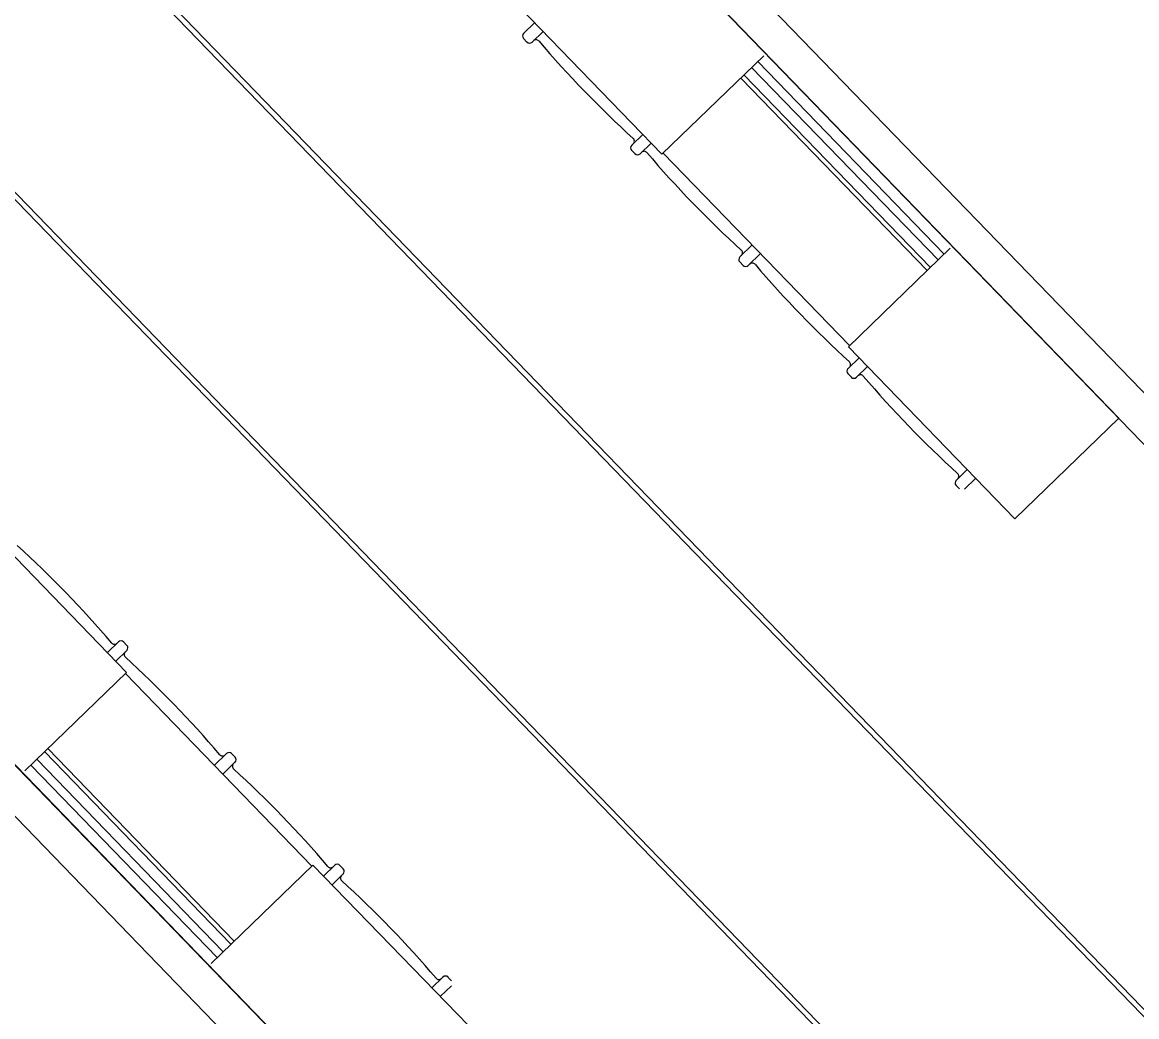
# Model space of a CAD drawing. Extents: x 468143 to 491361, y 1438528 to 1468730.
# Drawn here: x 490355.298 to 490356.826, y 1467642.138 to 1467643.502 of the extents above; entities that cross this region are included whole.
import ezdxf

# ---------------------------------------------------------------- set-up
doc = ezdxf.new("R2010")
doc.units = 0
doc.layers.add('Xreference_dp', color=7, linetype='Continuous')

msp = doc.modelspace()

# ---------------------------------------------------------------- linework, layer by layer
at = {"layer": 'Xreference_dp'}
for p, q in [((490353.7992, 1467645.2761), (490358.6093, 1467640.3061)), ((490353.7992, 1467645.2761), (490358.6093, 1467640.3061)), ((490353.8042, 1467645.2809), (490358.6143, 1467640.311)), ((490353.8042, 1467645.2809), (490358.6143, 1467640.311)), ((490353.5647, 1467645.0491), (490358.3747, 1467640.0792)), ((490353.5647, 1467645.0491), (490358.3747, 1467640.0792)), ((490353.5597, 1467645.0443), (490358.3697, 1467640.0743)), ((490353.5597, 1467645.0443), (490358.3697, 1467640.0743)), ((490354.861, 1467644.9637), (490358.6843, 1467641.0132)), ((490354.861, 1467644.9637), (490358.6843, 1467641.0132)), ((490354.9606, 1467644.9315), (490358.6918, 1467641.0761)), ((490354.9606, 1467644.9315), (490358.6918, 1467641.0761)), ((490356.8016, 1467642.9591), (490355.0614, 1467644.7573)), ((490356.8016, 1467642.9591), (490355.0614, 1467644.7573)), ((490353.8422, 1467643.9778), (490357.6655, 1467640.0273)), ((490353.8422, 1467643.9778), (490357.6655, 1467640.0273)), ((490353.8712, 1467643.8771), (490357.6024, 1467640.0218)), ((490353.8712, 1467643.8771), (490357.6024, 1467640.0218)), ((490355.7822, 1467641.9726), (490354.042, 1467643.7707)), ((490355.7822, 1467641.9726), (490354.042, 1467643.7707)), ((490356.1753, 1467643.3209), (490355.9472, 1467643.5566)), ((490356.1753, 1467643.3209), (490355.9472, 1467643.5566)), ((490355.9855, 1467643.4865), (490356.0008, 1467643.5012)), ((490355.9855, 1467643.4865), (490356.0008, 1467643.5012)), ((490355.9971, 1467643.4745), (490356.0123, 1467643.4893)), ((490355.9971, 1467643.4745), (490356.0123, 1467643.4893)), ((490355.9901, 1467643.4746), (490355.9854, 1467643.4795)), ((490355.9901, 1467643.4746), (490355.9854, 1467643.4795)), ((490356.3148, 1467643.4559), (490356.1753, 1467643.3209)), ((490356.3148, 1467643.4559), (490356.1753, 1467643.3209)), ((490356.5621, 1467643.1839), (490356.3066, 1467643.4479)), ((490356.5621, 1467643.1839), (490356.3066, 1467643.4479)), ((490356.5432, 1467643.1656), (490356.2876, 1467643.4296)), ((490356.5432, 1467643.1656), (490356.2876, 1467643.4296)), ((490356.5538, 1467643.1758), (490356.2982, 1467643.4398)), ((490356.5538, 1467643.1758), (490356.2982, 1467643.4398)), ((490356.5387, 1467643.1613), (490356.2832, 1467643.4253)), ((490356.5387, 1467643.1613), (490356.2832, 1467643.4253)), ((490356.1338, 1467643.3332), (490356.1491, 1467643.348)), ((490356.1338, 1467643.3332), (490356.1491, 1467643.348)), ((490356.1452, 1467643.3214), (490356.1605, 1467643.3362)), ((490356.1452, 1467643.3214), (490356.1605, 1467643.3362)), ((490356.1383, 1467643.3215), (490356.1337, 1467643.3263)), ((490356.1383, 1467643.3215), (490356.1337, 1467643.3263)), ((490356.1769, 1467643.3224), (490356.4324, 1467643.0584)), ((490356.1769, 1467643.3224), (490356.4324, 1467643.0584)), ((490356.282, 1467643.1802), (490356.2988, 1467643.1965)), ((490356.282, 1467643.1802), (490356.2988, 1467643.1965)), ((490356.2935, 1467643.1682), (490356.3104, 1467643.1845)), ((490356.2935, 1467643.1682), (490356.3104, 1467643.1845)), ((490356.4308, 1467643.0569), (490356.5704, 1467643.1919)), ((490356.4308, 1467643.0569), (490356.5704, 1467643.1919)), ((490356.2866, 1467643.1683), (490356.2819, 1467643.1732)), ((490356.2866, 1467643.1683), (490356.2819, 1467643.1732)), ((490356.4308, 1467643.0569), (490356.659, 1467642.8211)), ((490356.4308, 1467643.0569), (490356.659, 1467642.8211)), ((490356.4303, 1467643.0269), (490356.4455, 1467643.0417)), ((490356.4303, 1467643.0269), (490356.4455, 1467643.0417)), ((490356.4418, 1467643.015), (490356.4571, 1467643.0297)), ((490356.4418, 1467643.015), (490356.4571, 1467643.0297)), ((490356.4349, 1467643.0151), (490356.4301, 1467643.02)), ((490356.4349, 1467643.0151), (490356.4301, 1467643.02)), ((490356.659, 1467642.8211), (490356.8016, 1467642.9591)), ((490356.659, 1467642.8211), (490356.8016, 1467642.9591)), ((490356.5786, 1467642.8737), (490356.5938, 1467642.8885)), ((490356.5786, 1467642.8737), (490356.5938, 1467642.8885)), ((490356.5832, 1467642.8619), (490356.5785, 1467642.8667)), ((490356.5832, 1467642.8619), (490356.5785, 1467642.8667)), ((490356.5901, 1467642.8617), (490356.6054, 1467642.8765)), ((490356.5901, 1467642.8617), (490356.6054, 1467642.8765)), ((490355.4412, 1467642.6104), (490355.213, 1467642.8461)), ((490355.4412, 1467642.6104), (490355.213, 1467642.8461)), ((490355.4302, 1467642.6523), (490355.4149, 1467642.6375)), ((490355.4302, 1467642.6523), (490355.4149, 1467642.6375)), ((490355.4417, 1467642.6474), (490355.4371, 1467642.6522)), ((490355.4417, 1467642.6474), (490355.4371, 1467642.6522)), ((490355.4416, 1467642.6405), (490355.4264, 1467642.6257)), ((490355.4416, 1467642.6405), (490355.4264, 1467642.6257)), ((490355.3016, 1467642.4753), (490355.4412, 1467642.6104)), ((490355.3016, 1467642.4753), (490355.4412, 1467642.6104)), ((490355.4396, 1467642.6088), (490355.6951, 1467642.3448)), ((490355.4396, 1467642.6088), (490355.6951, 1467642.3448)), ((490355.5844, 1467642.2376), (490355.3289, 1467642.5017)), ((490355.5844, 1467642.2376), (490355.3289, 1467642.5017)), ((490355.5888, 1467642.2419), (490355.3333, 1467642.506)), ((490355.5888, 1467642.2419), (490355.3333, 1467642.506)), ((490355.5783, 1467642.4992), (490355.5615, 1467642.4829)), ((490355.5783, 1467642.4992), (490355.5615, 1467642.4829)), ((490355.59, 1467642.4942), (490355.5853, 1467642.4991)), ((490355.59, 1467642.4942), (490355.5853, 1467642.4991)), ((490355.5655, 1467642.2193), (490355.3099, 1467642.4834)), ((490355.5655, 1467642.2193), (490355.3099, 1467642.4834)), ((490355.5738, 1467642.2274), (490355.3183, 1467642.4914)), ((490355.5738, 1467642.2274), (490355.3183, 1467642.4914)), ((490355.5899, 1467642.4872), (490355.5731, 1467642.4709)), ((490355.5899, 1467642.4872), (490355.5731, 1467642.4709)), ((490355.6967, 1467642.3463), (490355.5572, 1467642.2113)), ((490355.6967, 1467642.3463), (490355.5572, 1467642.2113)), ((490355.6967, 1467642.3463), (490355.9249, 1467642.1106)), ((490355.6967, 1467642.3463), (490355.9249, 1467642.1106)), ((490355.7266, 1467642.346), (490355.7114, 1467642.3312)), ((490355.7266, 1467642.346), (490355.7114, 1467642.3312)), ((490355.7383, 1467642.341), (490355.7336, 1467642.3458)), ((490355.7383, 1467642.341), (490355.7336, 1467642.3458)), ((490355.7382, 1467642.334), (490355.723, 1467642.3192)), ((490355.7382, 1467642.334), (490355.723, 1467642.3192)), ((490355.8749, 1467642.1927), (490355.8597, 1467642.178)), ((490355.8749, 1467642.1927), (490355.8597, 1467642.178)), ((490355.8866, 1467642.1877), (490355.8819, 1467642.1926)), ((490355.8866, 1467642.1877), (490355.8819, 1467642.1926)), ((490355.8865, 1467642.1808), (490355.8713, 1467642.166)), ((490355.8865, 1467642.1808), (490355.8713, 1467642.166))]:
    msp.add_line(p, q, dxfattribs=at)
for centre, radius, start, end in [((490355.9889, 1467643.4829), 0.00492, 134.063, 224.063), ((490355.9889, 1467643.4829), 0.00492, 134.063, 224.063), ((490355.9937, 1467643.4781), 0.00492, 224.063, 314.0631), ((490355.9937, 1467643.4781), 0.00492, 224.063, 314.0631), ((490356.0026, 1467643.473), 0.00492, 40.4486, 134.063), ((490356.0026, 1467643.473), 0.00492, 40.4486, 134.063), ((490357.1298, 1467644.434), 1.4763, 220.4486, 227.6774), ((490357.1298, 1467644.434), 1.4763, 220.4486, 227.6774), ((490356.1325, 1467643.3388), 0.00492, 314.0631, 47.6774), ((490356.1325, 1467643.3388), 0.00492, 314.0631, 47.6774), ((490356.1372, 1467643.3297), 0.00492, 134.063, 224.063), ((490356.1372, 1467643.3297), 0.00492, 134.063, 224.063), ((490356.1418, 1467643.325), 0.00492, 224.063, 314.0631), ((490356.1418, 1467643.325), 0.00492, 224.063, 314.0631), ((490356.1508, 1467643.3199), 0.00492, 40.4486, 134.063), ((490356.1508, 1467643.3199), 0.00492, 40.4486, 134.063), ((490357.278, 1467644.2809), 1.4763, 220.4486, 227.6774), ((490357.278, 1467644.2809), 1.4763, 220.4486, 227.6774), ((490356.2807, 1467643.1857), 0.00492, 314.0631, 47.6774), ((490356.2807, 1467643.1857), 0.00492, 314.0631, 47.6774), ((490356.2854, 1467643.1766), 0.00492, 134.063, 224.063), ((490356.2854, 1467643.1766), 0.00492, 134.063, 224.063), ((490356.2901, 1467643.1717), 0.00492, 224.063, 314.0631), ((490356.2901, 1467643.1717), 0.00492, 224.063, 314.0631), ((490356.2991, 1467643.1667), 0.00492, 40.4486, 134.063), ((490356.2991, 1467643.1667), 0.00492, 40.4486, 134.063), ((490357.4263, 1467644.1277), 1.4763, 220.4486, 227.6774), ((490357.4263, 1467644.1277), 1.4763, 220.4486, 227.6774), ((490356.429, 1467643.0325), 0.00492, 314.0631, 47.6774), ((490356.429, 1467643.0325), 0.00492, 314.0631, 47.6774), ((490356.4337, 1467643.0234), 0.00492, 134.063, 224.063), ((490356.4337, 1467643.0234), 0.00492, 134.063, 224.063), ((490356.4384, 1467643.0185), 0.00492, 224.063, 314.0631), ((490356.4384, 1467643.0185), 0.00492, 224.063, 314.0631), ((490356.4474, 1467643.0135), 0.00492, 40.4486, 134.063), ((490356.4474, 1467643.0135), 0.00492, 40.4486, 134.063), ((490357.5746, 1467643.9745), 1.4763, 220.4486, 227.6774), ((490357.5746, 1467643.9745), 1.4763, 220.4486, 227.6774), ((490356.5773, 1467642.8793), 0.00492, 314.0631, 47.6774), ((490356.5773, 1467642.8793), 0.00492, 314.0631, 47.6774), ((490356.582, 1467642.8702), 0.00492, 134.063, 224.063), ((490356.582, 1467642.8702), 0.00492, 134.063, 224.063), ((490354.2974, 1467641.6928), 1.4763, 40.4486, 47.6774), ((490354.2974, 1467641.6928), 1.4763, 40.4486, 47.6774), ((490355.4246, 1467642.6538), 0.00492, 220.4486, 314.063), ((490355.4246, 1467642.6538), 0.00492, 220.4486, 314.063), ((490355.4336, 1467642.6487), 0.00492, 44.063, 134.0631), ((490355.4336, 1467642.6487), 0.00492, 44.063, 134.0631), ((490355.4429, 1467642.6349), 0.00492, 134.063, 227.6774), ((490355.4429, 1467642.6349), 0.00492, 134.063, 227.6774), ((490355.4382, 1467642.644), 0.00492, 314.063, 44.063), ((490355.4382, 1467642.644), 0.00492, 314.063, 44.063), ((490354.4456, 1467641.5397), 1.4763, 40.4486, 47.6774), ((490354.4456, 1467641.5397), 1.4763, 40.4486, 47.6774), ((490355.5728, 1467642.5007), 0.00492, 220.4486, 314.063), ((490355.5728, 1467642.5007), 0.00492, 220.4486, 314.063), ((490355.5818, 1467642.4956), 0.00492, 44.063, 134.0631), ((490355.5818, 1467642.4956), 0.00492, 44.063, 134.0631), ((490355.5912, 1467642.4816), 0.00492, 134.063, 227.6774), ((490355.5912, 1467642.4816), 0.00492, 134.063, 227.6774), ((490355.5865, 1467642.4908), 0.00492, 314.063, 44.063), ((490355.5865, 1467642.4908), 0.00492, 314.063, 44.063), ((490354.5939, 1467641.3865), 1.4763, 40.4486, 47.6774), ((490354.5939, 1467641.3865), 1.4763, 40.4486, 47.6774), ((490355.7211, 1467642.3474), 0.00492, 220.4486, 314.063), ((490355.7211, 1467642.3474), 0.00492, 220.4486, 314.063), ((490355.7301, 1467642.3424), 0.00492, 44.063, 134.0631), ((490355.7301, 1467642.3424), 0.00492, 44.063, 134.0631), ((490355.7395, 1467642.3284), 0.00492, 134.063, 227.6774), ((490355.7395, 1467642.3284), 0.00492, 134.063, 227.6774), ((490355.7348, 1467642.3375), 0.00492, 314.063, 44.063), ((490355.7348, 1467642.3375), 0.00492, 314.063, 44.063), ((490354.7422, 1467641.2332), 1.4763, 40.4486, 47.6774), ((490354.7422, 1467641.2332), 1.4763, 40.4486, 47.6774), ((490355.8694, 1467642.1942), 0.00492, 220.4486, 314.063), ((490355.8694, 1467642.1942), 0.00492, 220.4486, 314.063), ((490355.8784, 1467642.1892), 0.00492, 44.063, 134.063), ((490355.8784, 1467642.1892), 0.00492, 44.063, 134.063)]:
    msp.add_arc(centre, radius, start, end, dxfattribs=at)

# ---------------------------------------------------------------- texts
msp.add_text('gov', height=2.8, rotation=314.063, dxfattribs=at).set_placement((490356.4796, 1467645.6076))
msp.add_text('gov', height=2.8, rotation=314.063, dxfattribs=at).set_placement((490356.4796, 1467645.6076))

doc.saveas('drawing.dxf')
